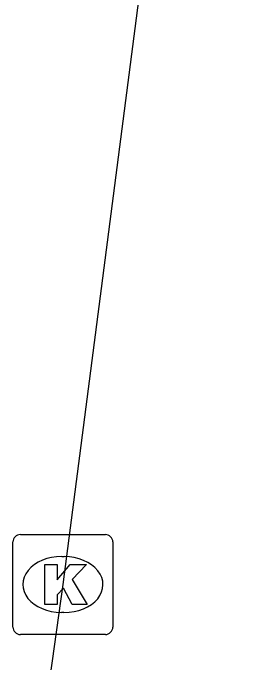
# Model space of a CAD drawing. Extents: x 161696 to 162377, y 380761 to 381673.
# Drawn here: x 162216.07 to 162218.38, y 381231.77 to 381238.26 of the extents above; entities that cross this region are included whole.
import ezdxf

# ---------------------------------------------------------------- set-up
doc = ezdxf.new("R2010")
doc.units = 0
doc.layers.add('IMGEO_Kolk', color=7, linetype='Continuous')
doc.layers.add('IMGEO_Rijbaan_lokaal_open', color=7, linetype='Continuous')

msp = doc.modelspace()

# ---------------------------------------------------------------- linework, layer by layer
at = {"layer": 'IMGEO_Kolk'}
for p, q in [((162216.1459, 381233.0445), (162216.9981, 381233.0445)), ((162216.0715, 381232.1179), (162216.0715, 381232.9701)), ((162217.0725, 381232.9701), (162217.0725, 381232.1179)), ((162216.5595, 381232.8237), (162216.5845, 381232.8237)), ((162216.5815, 381232.2643), (162216.5566, 381232.2643)), ((162216.9981, 381232.0435), (162216.1459, 381232.0435))]:
    msp.add_line(p, q, dxfattribs=at)
for points in [[(162216.1459, 381233.0445), (162216.9981, 381233.0445)], [(162216.0715, 381232.1179), (162216.0715, 381232.9701)], [(162217.0725, 381232.9701), (162217.0725, 381232.1179)], [(162216.3917, 381232.744), (162216.5152, 381232.744), (162216.5152, 381232.5928), (162216.6448, 381232.744), (162216.8094, 381232.744), (162216.6633, 381232.5931), (162216.8159, 381232.344), (162216.6636, 381232.344), (162216.5793, 381232.5082), (162216.5152, 381232.4412), (162216.5152, 381232.344), (162216.3917, 381232.344), (162216.3917, 381232.744)], [(162216.9981, 381232.0435), (162216.1459, 381232.0435)]]:
    msp.add_lwpolyline(points, dxfattribs=at)
for centre, start, end in [((162216.148, 381232.968), 91.55205, 178.44795), ((162216.148, 381232.968), 91.55205, 178.44795), ((162216.996, 381232.968), 1.55205, 88.44795), ((162216.996, 381232.968), 1.55205, 88.44795), ((162216.148, 381232.12), 181.55205, 268.44795), ((162216.148, 381232.12), 181.55205, 268.44795), ((162216.996, 381232.12), 271.55205, 358.44795), ((162216.996, 381232.12), 271.55205, 358.44795)]:
    msp.add_arc(centre, 0.0765, start, end, dxfattribs=at)
for centre, major_axis, ratio, start_param, end_param in [((162216.558, 381232.544), (-0.3872, 0.002), 0.722429, 4.712389, 7.853982), ((162216.583, 381232.544), (-0.3901, 0.002), 0.717154, 1.570796, 4.712389)]:
    msp.add_ellipse(centre, major_axis=major_axis, ratio=ratio, start_param=start_param, end_param=end_param, dxfattribs=at)
at = {"layer": 'IMGEO_Rijbaan_lokaal_open'}
msp.add_lwpolyline([(162218.376, 381246.483), (162216.572, 381232.544), (162216.399, 381231.305), (162216.389, 381231.225), (162216.381, 381231.145)], dxfattribs=at)

doc.saveas('drawing.dxf')
